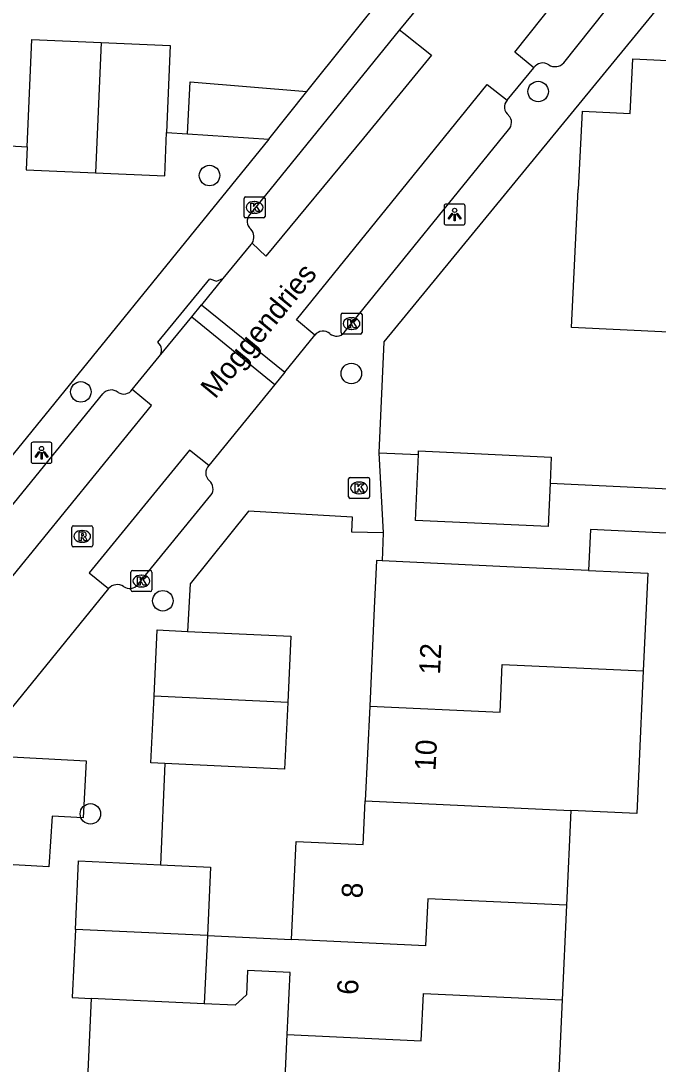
# Model space of a CAD drawing. Extents: x 162990 to 165007, y 383433 to 384336.
# Drawn here: x 164447 to 164477.39, y 383541.76 to 383591.48 of the extents above; entities that cross this region are included whole.
import ezdxf

# ---------------------------------------------------------------- set-up
doc = ezdxf.new("R2010")
doc.units = 0
for name, color, linetype in [('IMGEO_Boom', 7, 'Continuous'), ('IMGEO_Kolk', 7, 'Continuous'), ('IMGEO_Lichtpunt', 7, 'Continuous'), ('IMGEO_Openbare_ruimte_label', 7, 'Continuous'), ('IMGEO_Pand', 7, 'Continuous'), ('IMGEO_Pand_nummerreeks', 7, 'Continuous'), ('IMGEO_Rijbaan_lokaal_open', 7, 'Continuous'), ('IMGEO_Rioolput', 7, 'Continuous'), ('IMGEO_Voetpad_open', 7, 'Continuous')]:
    doc.layers.add(name, color=color, linetype=linetype)

msp = doc.modelspace()

# ---------------------------------------------------------------- linework, layer by layer
at = {"layer": 'IMGEO_Boom'}
for centre in [(164471.665, 383588.116), (164455.999, 383584.112), (164462.761, 383574.678), (164449.865, 383573.802), (164453.774, 383563.847), (164450.32, 383553.691)]:
    msp.add_circle(centre, 0.489, dxfattribs=at)
at = {"layer": 'IMGEO_Kolk'}
for p, q in [((164457.647, 383582.167), (164457.647, 383583.019)), ((164457.722, 383583.093), (164458.574, 383583.093)), ((164458.135, 383582.873), (164458.16, 383582.873)), ((164458.648, 383583.019), (164458.648, 383582.167)), ((164458.574, 383582.093), (164457.722, 383582.093)), ((164458.158, 383582.313), (164458.133, 383582.313)), ((164462.269, 383576.631), (164462.269, 383577.483)), ((164462.344, 383577.557), (164463.196, 383577.557)), ((164463.27, 383577.483), (164463.27, 383576.631)), ((164462.757, 383577.337), (164462.782, 383577.337)), ((164463.196, 383576.557), (164462.344, 383576.557)), ((164462.78, 383576.777), (164462.755, 383576.777)), ((164462.626, 383568.8), (164462.626, 383569.652)), ((164462.701, 383569.726), (164463.553, 383569.726)), ((164463.114, 383569.506), (164463.139, 383569.506)), ((164463.627, 383569.652), (164463.627, 383568.8)), ((164463.137, 383568.946), (164463.112, 383568.946)), ((164463.553, 383568.726), (164462.701, 383568.726)), ((164452.25, 383564.362), (164452.25, 383565.214)), ((164452.325, 383565.288), (164453.177, 383565.288)), ((164452.738, 383565.068), (164452.763, 383565.068)), ((164453.251, 383565.214), (164453.251, 383564.362)), ((164452.761, 383564.508), (164452.736, 383564.508)), ((164453.177, 383564.288), (164452.325, 383564.288))]:
    msp.add_line(p, q, dxfattribs=at)
for points in [[(164457.647, 383582.167), (164457.647, 383583.019)], [(164457.722, 383583.093), (164458.574, 383583.093)], [(164458.648, 383583.019), (164458.648, 383582.167)], [(164457.968, 383582.793), (164458.091, 383582.793), (164458.091, 383582.642), (164458.221, 383582.793), (164458.385, 383582.793), (164458.239, 383582.642), (164458.392, 383582.393), (164458.24, 383582.393), (164458.155, 383582.557), (164458.091, 383582.49), (164458.091, 383582.393), (164457.968, 383582.393), (164457.968, 383582.793)], [(164458.574, 383582.093), (164457.722, 383582.093)], [(164462.269, 383576.631), (164462.269, 383577.483)], [(164462.344, 383577.557), (164463.196, 383577.557)], [(164463.27, 383577.483), (164463.27, 383576.631)], [(164462.59, 383577.257), (164462.713, 383577.257), (164462.713, 383577.106), (164462.843, 383577.257), (164463.007, 383577.257), (164462.861, 383577.106), (164463.014, 383576.857), (164462.862, 383576.857), (164462.777, 383577.021), (164462.713, 383576.954), (164462.713, 383576.857), (164462.59, 383576.857), (164462.59, 383577.257)], [(164463.196, 383576.557), (164462.344, 383576.557)], [(164462.626, 383568.8), (164462.626, 383569.652)], [(164462.701, 383569.726), (164463.553, 383569.726)], [(164462.947, 383569.426), (164463.07, 383569.426), (164463.07, 383569.275), (164463.2, 383569.426), (164463.364, 383569.426), (164463.218, 383569.275), (164463.371, 383569.026), (164463.219, 383569.026), (164463.134, 383569.19), (164463.07, 383569.123), (164463.07, 383569.026), (164462.947, 383569.026), (164462.947, 383569.426)], [(164463.627, 383569.652), (164463.627, 383568.8)], [(164463.553, 383568.726), (164462.701, 383568.726)], [(164452.25, 383564.362), (164452.25, 383565.214)], [(164452.325, 383565.288), (164453.177, 383565.288)], [(164452.571, 383564.988), (164452.694, 383564.988), (164452.694, 383564.837), (164452.824, 383564.988), (164452.988, 383564.988), (164452.842, 383564.837), (164452.995, 383564.588), (164452.843, 383564.588), (164452.758, 383564.752), (164452.694, 383564.685), (164452.694, 383564.588), (164452.571, 383564.588), (164452.571, 383564.988)], [(164453.251, 383565.214), (164453.251, 383564.362)], [(164453.177, 383564.288), (164452.325, 383564.288)]]:
    msp.add_lwpolyline(points, dxfattribs=at)
for centre, start, end in [((164457.724, 383583.017), 91.552, 178.448), ((164457.724, 383583.017), 91.552, 178.448), ((164458.572, 383583.017), 1.552, 88.448), ((164458.572, 383583.017), 1.552, 88.448), ((164457.724, 383582.169), 181.552, 268.448), ((164457.724, 383582.169), 181.552, 268.448), ((164458.572, 383582.169), 271.552, 358.448), ((164458.572, 383582.169), 271.552, 358.448), ((164462.346, 383577.481), 91.552, 178.448), ((164462.346, 383577.481), 91.552, 178.448), ((164463.194, 383577.481), 1.552, 88.448), ((164463.194, 383577.481), 1.552, 88.448), ((164462.346, 383576.633), 181.552, 268.448), ((164462.346, 383576.633), 181.552, 268.448), ((164463.194, 383576.633), 271.552, 358.448), ((164463.194, 383576.633), 271.552, 358.448), ((164462.703, 383569.65), 91.552, 178.448), ((164462.703, 383569.65), 91.552, 178.448), ((164463.551, 383569.65), 1.552, 88.448), ((164463.551, 383569.65), 1.552, 88.448), ((164462.703, 383568.802), 181.552, 268.448), ((164462.703, 383568.802), 181.552, 268.448), ((164463.551, 383568.802), 271.552, 358.448), ((164463.551, 383568.802), 271.552, 358.448), ((164452.327, 383565.212), 91.552, 178.448), ((164452.327, 383565.212), 91.552, 178.448), ((164453.175, 383565.212), 1.552, 88.448), ((164453.175, 383565.212), 1.552, 88.448), ((164452.327, 383564.364), 181.552, 268.448), ((164452.327, 383564.364), 181.552, 268.448), ((164453.175, 383564.364), 271.552, 358.448), ((164453.175, 383564.364), 271.552, 358.448)]:
    msp.add_arc(centre, 0.0765, start, end, dxfattribs=at)
for centre, major_axis, ratio, start_param, end_param in [((164458.134, 383582.593), (-0.387, 0.002), 0.722429, 4.712389, 7.853982), ((164458.159, 383582.593), (-0.39, 0.002), 0.717154, 1.570796, 4.712389), ((164462.756, 383577.057), (-0.387, 0.002), 0.722429, 4.712389, 7.853982), ((164462.781, 383577.057), (-0.39, 0.002), 0.717154, 1.570796, 4.712389), ((164463.113, 383569.226), (-0.387, 0.002), 0.722429, 4.712389, 7.853982), ((164463.138, 383569.226), (-0.39, 0.002), 0.717154, 1.570796, 4.712389), ((164452.737, 383564.788), (-0.387, 0.002), 0.722429, 4.712389, 7.853982), ((164452.762, 383564.788), (-0.39, 0.002), 0.717154, 1.570796, 4.712389)]:
    msp.add_ellipse(centre, major_axis=major_axis, ratio=ratio, start_param=start_param, end_param=end_param, dxfattribs=at)
at = {"layer": 'IMGEO_Lichtpunt'}
for p, q in [((164467.186, 383582.658), (164467.186, 383581.851)), ((164467.186, 383582.658), (164467.186, 383581.851)), ((164468.088, 383582.753), (164467.28, 383582.753)), ((164468.088, 383582.753), (164467.28, 383582.753)), ((164468.182, 383581.851), (164468.182, 383582.658)), ((164468.182, 383581.851), (164468.182, 383582.658)), ((164467.28, 383581.757), (164468.088, 383581.757)), ((164467.28, 383581.757), (164468.088, 383581.757)), ((164448.394, 383571.399), (164447.586, 383571.399)), ((164448.394, 383571.399), (164447.586, 383571.399)), ((164447.492, 383571.304), (164447.492, 383570.497)), ((164447.492, 383571.304), (164447.492, 383570.497)), ((164448.488, 383570.497), (164448.488, 383571.304)), ((164448.488, 383570.497), (164448.488, 383571.304)), ((164447.586, 383570.403), (164448.394, 383570.403)), ((164447.586, 383570.403), (164448.394, 383570.403))]:
    msp.add_line(p, q, dxfattribs=at)
for points in [[(164467.56, 383582.322), (164467.599, 383582.294), (164467.411, 383582.032), (164467.373, 383582.059), (164467.56, 383582.322)], [(164467.662, 383582.274), (164467.709, 383582.274), (164467.709, 383581.952), (164467.662, 383581.952), (164467.662, 383582.274)], [(164467.772, 383582.294), (164467.81, 383582.321), (164467.997, 383582.059), (164467.958, 383582.031), (164467.772, 383582.294)], [(164447.866, 383570.968), (164447.905, 383570.94), (164447.717, 383570.678), (164447.679, 383570.705), (164447.866, 383570.968)], [(164447.968, 383570.92), (164448.015, 383570.92), (164448.015, 383570.598), (164447.968, 383570.598), (164447.968, 383570.92)], [(164448.078, 383570.94), (164448.116, 383570.967), (164448.303, 383570.705), (164448.264, 383570.677), (164448.078, 383570.94)]]:
    msp.add_lwpolyline(points, dxfattribs=at)
for centre in [(164467.685, 383582.456), (164447.991, 383571.102)]:
    msp.add_circle(centre, 0.0994, dxfattribs=at)
for centre, start, end in [((164467.28, 383582.658), 90, 180), ((164467.28, 383582.658), 90, 180), ((164468.088, 383582.658), 0, 90), ((164468.088, 383582.658), 0, 90), ((164467.28, 383581.851), 180, 270), ((164467.28, 383581.851), 180, 270), ((164468.088, 383581.851), 270, 0), ((164468.088, 383581.851), 270, 360), ((164447.586, 383571.304), 90, 180), ((164447.586, 383571.304), 90, 180), ((164448.394, 383571.304), 0, 90), ((164448.394, 383571.304), 0, 90), ((164447.586, 383570.497), 180, 270), ((164447.586, 383570.497), 180, 270), ((164448.394, 383570.497), 270, 0), ((164448.394, 383570.497), 270, 360)]:
    msp.add_arc(centre, 0.0946, start, end, dxfattribs=at)
at = {"layer": 'IMGEO_Pand'}
for points in [[(164447.306, 383585.477), (164447.527, 383590.599), (164450.828, 383590.457)], [(164450.828, 383590.457), (164450.56, 383584.236)], [(164450.828, 383590.457), (164454.13, 383590.315), (164453.951, 383586.161)], [(164477.9, 383576.651), (164473.25, 383576.875), (164473.566, 383583.445), (164473.597, 383583.444), (164473.776, 383587.178), (164476.048, 383587.068), (164476.173, 383589.671), (164480.822, 383589.448)], [(164454.949, 383586.096), (164455.073, 383588.585), (164460.646, 383588.116)], [(164458.82, 383585.845), (164460.646, 383588.116)], [(164450.56, 383584.236), (164453.862, 383584.094), (164453.951, 383586.161)], [(164454.949, 383586.096), (164458.82, 383585.845)], [(164447.306, 383585.477), (164447.259, 383584.378), (164450.56, 383584.236)], [(164465.961, 383570.819), (164465.969, 383570.99), (164472.293, 383570.697), (164472.235, 383569.449)], [(164472.235, 383569.449), (164472.139, 383567.381), (164465.815, 383567.674), (164465.961, 383570.819)], [(164464.236, 383565.746), (164463.955, 383565.759), (164463.85, 383563.495), (164463.634, 383558.826)], [(164474.064, 383565.291), (164470.17, 383565.471), (164464.236, 383565.746)], [(164474.064, 383565.291), (164476.892, 383565.16), (164476.676, 383560.502)], [(164453.355, 383559.297), (164453.502, 383562.457), (164454.944, 383562.39)], [(164454.944, 383562.39), (164459.872, 383562.162), (164459.726, 383559.005)], [(164463.634, 383558.826), (164469.849, 383558.541), (164469.954, 383560.813), (164476.676, 383560.502)], [(164476.676, 383560.502), (164476.461, 383555.845), (164476.363, 383553.715), (164473.23, 383553.859)], [(164453.876, 383556.088), (164453.208, 383556.119), (164453.355, 383559.297)], [(164459.726, 383559.005), (164453.355, 383559.297)], [(164459.726, 383559.005), (164459.578, 383555.824), (164453.876, 383556.088)], [(164463.634, 383558.826), (164463.425, 383554.309)], [(164459.913, 383547.702), (164460.129, 383552.373), (164463.328, 383552.225), (164463.425, 383554.309)], [(164463.425, 383554.309), (164473.23, 383553.859)], [(164473.23, 383553.859), (164473.021, 383549.342)], [(164449.607, 383548.179), (164449.759, 383551.449), (164453.659, 383551.269)], [(164453.659, 383551.269), (164456.049, 383551.158), (164455.897, 383547.888)], [(164473.021, 383549.342), (164466.407, 383549.645), (164466.303, 383547.406), (164459.913, 383547.702)], [(164473.021, 383549.342), (164472.812, 383544.824)], [(164449.607, 383548.179), (164449.457, 383544.934), (164450.359, 383544.892)], [(164455.897, 383547.888), (164449.607, 383548.179)], [(164455.897, 383547.888), (164455.747, 383544.643)], [(164455.897, 383547.888), (164459.913, 383547.702)], [(164459.704, 383543.178), (164459.84, 383546.125), (164457.815, 383546.219), (164457.762, 383545.07), (164457.219, 383544.575), (164455.747, 383544.643)], [(164459.704, 383543.178), (164466.093, 383542.882), (164466.197, 383545.128), (164472.812, 383544.824)], [(164455.747, 383544.643), (164450.359, 383544.892)], [(164472.812, 383544.824), (164472.603, 383540.307)], [(164459.494, 383538.654), (164459.704, 383543.178)]]:
    msp.add_lwpolyline(points, dxfattribs=at)
at = {"layer": 'IMGEO_Rijbaan_lokaal_open'}
for points in [[(164471.459, 383589.253), (164470.556, 383589.992), (164475.205, 383595.855), (164476.116, 383595.124)], [(164466.863, 383593.266), (164465.059, 383591.053)], [(164465.059, 383591.053), (164465.263, 383590.894), (164466.587, 383589.855), (164463.334, 383585.892), (164458.679, 383580.276), (164458.026, 383580.894)], [(164470.182, 383587.697), (164471.459, 383589.253)], [(164461.019, 383576.504), (164460.143, 383577.236), (164469.233, 383588.449), (164470.182, 383587.697)], [(164457.974, 383580.832), (164456.641, 383579.2)], [(164456.641, 383579.2), (164455.622, 383577.954)], [(164455.151, 383577.376), (164455.622, 383577.954)], [(164455.622, 383577.954), (164459.589, 383574.747)], [(164453.606, 383575.486), (164455.151, 383577.376)], [(164455.151, 383577.376), (164459.108, 383574.155)], [(164459.589, 383574.747), (164461.019, 383576.504)], [(164452.318, 383573.909), (164453.606, 383575.486)], [(164459.589, 383574.747), (164459.108, 383574.155)], [(164444.399, 383564.125), (164445.307, 383563.429), (164453.234, 383573.158), (164452.318, 383573.909)], [(164459.108, 383574.155), (164455.961, 383570.286)], [(164455.961, 383570.286), (164455.043, 383571.019), (164450.262, 383565.18), (164451.186, 383564.43)], [(164451.186, 383564.43), (164440.704, 383551.546)]]:
    msp.add_lwpolyline(points, dxfattribs=at)
msp.add_arc((164457.555, 383581.236), 0.582, 316.0246, 324.0016, dxfattribs=at)
at = {"layer": 'IMGEO_Rioolput'}
for p, q in [((164449.43, 383566.491), (164449.43, 383567.343)), ((164449.505, 383567.417), (164450.357, 383567.417)), ((164449.918, 383567.197), (164449.943, 383567.197)), ((164450.431, 383567.343), (164450.431, 383566.491)), ((164449.941, 383566.637), (164449.916, 383566.637)), ((164450.357, 383566.417), (164449.505, 383566.417))]:
    msp.add_line(p, q, dxfattribs=at)
for points in [[(164449.43, 383566.491), (164449.43, 383567.343)], [(164449.505, 383567.417), (164450.357, 383567.417)], [(164450.019, 383567.115), (164449.767, 383567.117), (164449.767, 383566.717)], [(164449.945, 383567.036), (164449.891, 383567.036), (164449.891, 383566.955)], [(164449.891, 383566.955), (164449.943, 383566.955)], [(164450.431, 383567.343), (164450.431, 383566.491)], [(164449.767, 383566.717), (164449.891, 383566.717), (164449.891, 383566.879), (164449.902, 383566.879)], [(164449.949, 383566.85), (164450.02, 383566.717), (164450.16, 383566.717), (164450.095, 383566.843)], [(164450.357, 383566.417), (164449.505, 383566.417)]]:
    msp.add_lwpolyline(points, dxfattribs=at)
for centre, radius, start, end in [((164449.507, 383567.341), 0.0765, 91.552, 178.448), ((164449.507, 383567.341), 0.0765, 91.552, 178.448), ((164449.927, 383567.144), 0.19, 274.7715, 282.9687), ((164449.951, 383566.94), 0.0964, 77.0061, 93.1865), ((164449.965, 383566.997), 0.0378, 276.6634, 79.6772), ((164450.018, 383567.005), 0.109, 350.3612, 89.416), ((164450.016, 383567.005), 0.112, 277.5842, 350.9817), ((164450.355, 383567.341), 0.0765, 1.552, 88.448), ((164450.355, 383567.341), 0.0765, 1.552, 88.448), ((164449.507, 383566.493), 0.0765, 181.552, 268.448), ((164449.507, 383566.493), 0.0765, 181.552, 268.448), ((164449.901, 383566.826), 0.0533, 26.0293, 88.6989), ((164450, 383566.79), 0.108, 29.5134, 73.7905), ((164450.355, 383566.493), 0.0765, 271.552, 358.448), ((164450.355, 383566.493), 0.0765, 271.552, 358.448)]:
    msp.add_arc(centre, radius, start, end, dxfattribs=at)
for centre, major_axis, ratio, start_param, end_param in [((164449.917, 383566.917), (-0.387, 0.002), 0.722429, 4.712389, 7.853982), ((164449.942, 383566.917), (-0.39, 0.002), 0.717154, 1.570796, 4.712389)]:
    msp.add_ellipse(centre, major_axis=major_axis, ratio=ratio, start_param=start_param, end_param=end_param, dxfattribs=at)
at = {"layer": 'IMGEO_Voetpad_open'}
for points in [[(164460.646, 383588.116), (164466.476, 383595.416), (164468.237, 383598.107)], [(164478.977, 383594.082), (164464.304, 383576.181), (164464.076, 383570.892)], [(164472.895, 383589.481), (164476.243, 383593.703)], [(164465.059, 383591.053), (164457.914, 383582.262)], [(164458.82, 383585.845), (164445.728, 383569.733)], [(164453.951, 383586.161), (164454.949, 383586.096)], [(164462.421, 383576.632), (164470.251, 383586.29)], [(164442.875, 383585.731), (164447.306, 383585.477)], [(164453.538, 383576.168), (164456.012, 383579.192), (164456.328, 383579.084), (164456.641, 383579.2)], [(164444.27, 383565.56), (164450.906, 383573.705)], [(164464.076, 383570.892), (164464.27, 383567.08)], [(164464.076, 383570.892), (164465.961, 383570.819)], [(164472.235, 383569.449), (164486.594, 383568.773), (164486.219, 383562.044), (164487.406, 383561.985)], [(164452.591, 383564.632), (164456.068, 383568.878)], [(164464.27, 383567.08), (164462.781, 383567.123), (164462.822, 383567.833), (164457.854, 383568.121), (164455.07, 383564.655), (164454.944, 383562.39)], [(164464.27, 383567.08), (164464.236, 383565.746)], [(164483.115, 383543.156), (164484.342, 383566.747), (164474.157, 383567.244), (164474.064, 383565.291)], [(164443.797, 383551.427), (164443.996, 383553.977), (164445.495, 383553.891), (164445.635, 383556.455), (164450.119, 383556.212), (164449.98, 383553.497), (164448.495, 383553.581), (164448.333, 383551.171), (164443.797, 383551.427)], [(164453.876, 383556.088), (164453.659, 383551.269)], [(164450.359, 383544.892), (164450.024, 383537.59), (164450.015, 383537.395)]]:
    msp.add_lwpolyline(points, dxfattribs=at)
for centre, radius, start, end in [((164471.879, 383588.971), 0.506, 54.8249, 146.0542), ((164472.471, 383589.889), 0.588, 239.1618, 316.0793), ((164470.536, 383587.373), 0.48, 137.5677, 234.5671), ((164469.909, 383586.639), 0.489, 314.3702, 44.4707), ((164458.321, 383581.934), 0.523, 141.1919, 227.3224), ((164457.614, 383581.188), 0.506, 324.4915, 45.7871), ((164461.412, 383576.204), 0.495, 48.8062, 142.6308), ((164462.051, 383576.947), 0.486, 229.8188, 319.5558), ((164453.216, 383575.792), 0.495, 321.9077, 49.4802), ((164451.308, 383573.371), 0.523, 51.0062, 140.2442), ((164451.907, 383574.209), 0.509, 238.0323, 323.9072), ((164456.288, 383569.944), 0.473, 133.6755, 230.6924), ((164455.646, 383569.184), 0.522, 324.0357, 49.0039), ((164451.599, 383564.068), 0.549, 56.7351, 138.7379), ((164452.193, 383564.927), 0.496, 233.8197, 323.4607)]:
    msp.add_arc(centre, radius, start, end, dxfattribs=at)

# ---------------------------------------------------------------- texts
at = {"layer": 'IMGEO_Openbare_ruimte_label'}
msp.add_text('Moggendries', height=1, rotation=50.642, dxfattribs=at).set_placement((164456.265, 383573.427))
at = {"layer": 'IMGEO_Pand_nummerreeks'}
for s, rotation, p in [('12', 87.3589, (164466.987, 383560.31)), ('10', 87.3589, (164466.775, 383555.723)), ('8', 87.3507, (164463.287, 383549.652)), ('6', 87.3531, (164463.074, 383545.05))]:
    msp.add_text(s, height=1, rotation=rotation, dxfattribs=at).set_placement(p)

doc.saveas('drawing.dxf')
